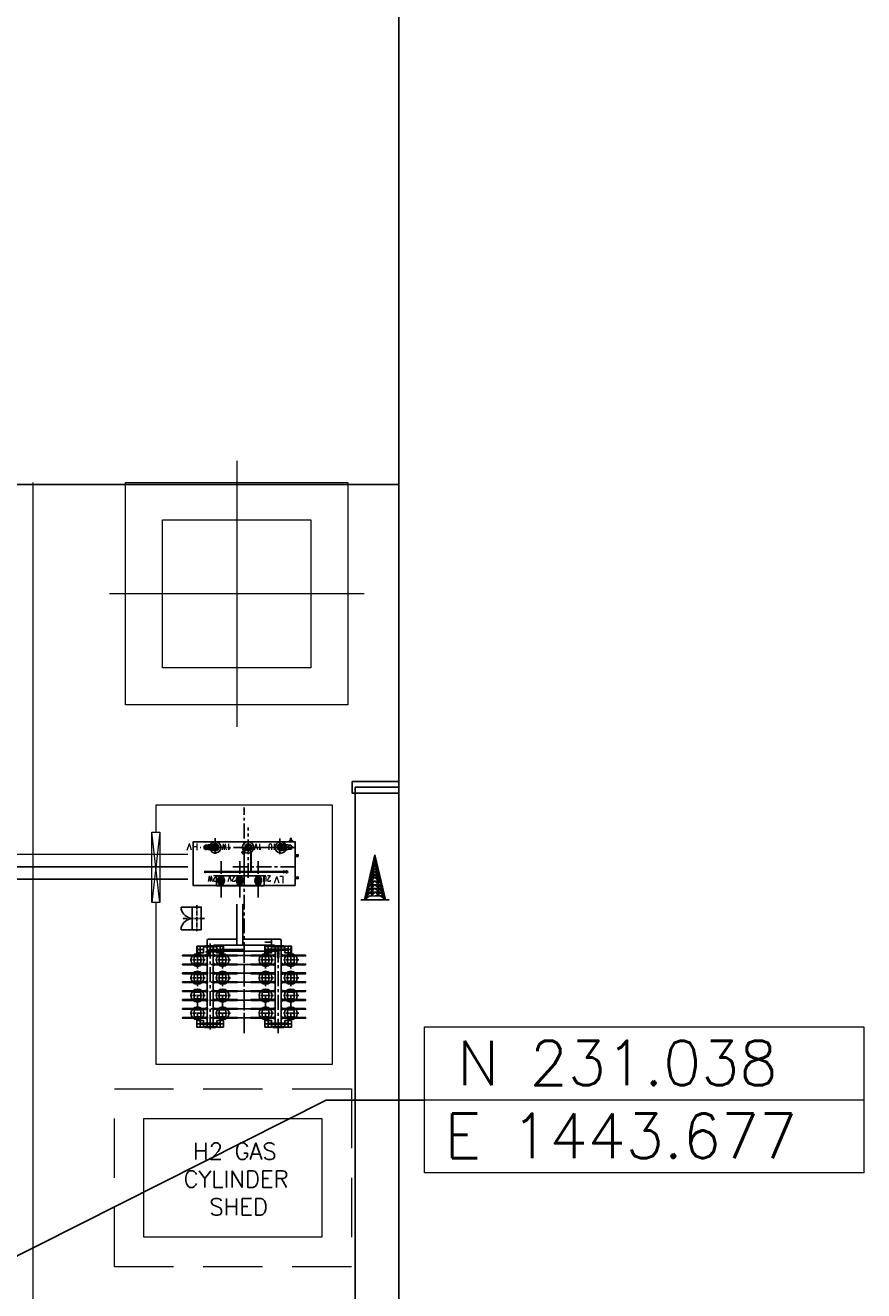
# Model space of a CAD drawing. Extents: x 18893 to 3351893, y -610358 to 406739.
# Tile 317 of 319: x 2176146 to 2232704, y 25580 to 110954. Entities that reach past the tile are written whole.
import ezdxf
from ezdxf.enums import TextEntityAlignment as Align

# ---------------------------------------------------------------- set-up
doc = ezdxf.new("R2010")
doc.units = 0
doc.header["$LTSCALE"] = 800
doc.header["$MEASUREMENT"] = 0
for name, pattern in [('CENTER', [2, 1.25, -0.25, 0.25, -0.25]), ('CENTER2', [1.125, 0.75, -0.125, 0.125, -0.125]), ('CONTINOUS', [0]), ('DASHED2', [0.375, 0.25, -0.125]), ('HIDDEN', [0.375, 0.25, -0.125])]:
    doc.linetypes.add(name, pattern=pattern)
doc.layers.get('0').update_dxf_attribs({"linetype": 'CONTINUOUS'})
doc.layers.add('KEY PLAN', color=251, linetype='CONTINUOUS')
doc.styles.add('ROMAND', font='romand')
doc.styles.add('ROMANS', font='ISO9.shx', dxfattribs={"width": 0.8})
doc.styles.add('RS', font='romans.shx')
doc.styles.get("Standard").update_dxf_attribs({"font": 'ISO9'})
doc.linetypes.add('FENCELINE2', pattern='A,0.25,-0.1,[132,ltypeshp.shx,S=0.1,R=0,X=-0.1,Y=0],-0.1,1', length=1.45)
doc.dimstyles.get("Standard").update_dxf_attribs({"dimtxt": 0.18, "dimasz": 0.18, "dimexe": 0.18, "dimexo": 0.0625, "dimgap": 0.09, "dimtad": 0, "dimtih": 1, "dimtoh": 1, "dimdec": 4, "dimzin": 0, "dimdsep": 46, "dimtxsty": 'Standard', "dimcen": 0.09, "dimadec": 0, "dimazin": 0, "dimtfac": 1, "dimtdec": 4, "dimtofl": 0, "dimtmove": 0, "dimatfit": 3, "dimfxl": 0, "dimtolj": 1, "dimtzin": 0, "dimarcsym": 0})

# ---------------------------------------------------------------- blocks, each defined once
blk = doc.blocks.new('Block-1')
for p, q in [((-35, 0), (35, 0)), ((0, 35), (0, -35))]:
    blk.add_line(p, q)
blk.add_lwpolyline([(-225, -225), (225, -225), (225, 225), (-225, 225)], close=True)
blk.add_circle((0, 0), 437)

msp = doc.modelspace()

# ---------------------------------------------------------------- linework, layer by layer
at = {"linetype": 'CONTINOUS', "lineweight": 15}
msp.add_line((2203077.28, 38451.87), (2232704.03, 38451.87), dxfattribs=at)
msp.add_lwpolyline([(2203077.28, 43372.65), (2232704.03, 43372.65), (2232704.03, 33531.09), (2203077.28, 33531.09)], close=True, dxfattribs=at)
at = {"layer": 'KEY PLAN', "linetype": 'CENTER', "lineweight": 15, "ltscale": 2500}
for p, q in [((2190407.97, 81573.28), (2190407.97, 63621.38)), ((2199001.36, 72597.33), (2181814.59, 72597.33))]:
    msp.add_line(p, q, dxfattribs=at)
at = {"layer": 'KEY PLAN'}
for p, q in [((1958633.54, 79969.32, 0), (2201338.64, 79969.32, 0)), ((2198198.4, 59936.64, 3581), (2201338.64, 59936.64, 3581)), ((2194163.19, 55955.33), (2193963.19, 55955.33)), ((2194088.19, 56105.33), (2194038.19, 56105.33)), ((2190907.88, 53253.17), (2190907.88, 54558.44)), ((2187405.38, 51458.88), (2186655.38, 51458.88)), ((2186655.38, 51458.88), (2186655.38, 51316.96)), ((2186655.38, 49933.88), (2186655.38, 50075.81)), ((2187405.38, 49933.88), (2186655.38, 49933.88)), ((2187932.88, 48821.38), (2187932.88, 48371.38)), ((2189282.88, 48821.38), (2189282.88, 48371.38)), ((2192757.88, 49096.38), (2192307.88, 49096.38)), ((2192532.88, 48821.38), (2192532.88, 48371.38)), ((2193882.88, 48821.38), (2193882.88, 48371.38)), ((2188157.88, 48596.38), (2187707.88, 48596.38)), ((2189507.88, 48596.38), (2189057.88, 48596.38)), ((2192757.88, 48596.38), (2192307.88, 48596.38)), ((2194107.88, 48596.38), (2193657.88, 48596.38)), ((2188157.88, 43590.63), (2187707.88, 43590.63)), ((2187932.88, 43815.63), (2187932.88, 43365.63)), ((2189507.88, 43590.63), (2189057.88, 43590.63)), ((2189282.88, 43815.63), (2189282.88, 43365.63)), ((2192757.88, 43590.63), (2192307.88, 43590.63)), ((2192532.88, 43815.63), (2192532.88, 43365.63)), ((2194107.88, 43590.63), (2193657.88, 43590.63)), ((2193882.88, 43815.63), (2193882.88, 43365.63))]:
    msp.add_line(p, q, dxfattribs=at)
at = {"layer": 'KEY PLAN', "linetype": 'CONTINOUS', "lineweight": 15}
for p, q in [((2176657.97, 80115.86), (2176657.97, 9584.91)), ((2185231.3, 56524.93), (2184679.01, 51782.27)), ((2185231.3, 51782.27), (2184679.01, 56524.93))]:
    msp.add_line(p, q, dxfattribs=at)
at = {"layer": 'KEY PLAN', "ltscale": 0.15}
for p, q in [((2198394.97, 59558.99), (2201338.64, 59559.01)), ((2198394.97, -12356.33), (2198394.97, 59558.99)), ((2199027.32, 51945.02), (2199718.46, 54985.53)), ((2199626.29, 54580.03), (2199720.59, 54705.3)), ((2199654.65, 54704.8), (2199720.59, 54705.3)), ((2199654.65, 54704.8), (2199721.53, 54580.76)), ((2199718.46, 54985.53), (2199722.47, 54456.21)), ((2200455.6, 51955.84), (2199718.46, 54985.53)), ((2199720.59, 54705.3), (2199786.52, 54705.8)), ((2199816.77, 54581.48), (2199720.59, 54705.3)), ((2199786.52, 54705.8), (2199721.53, 54580.76)), ((2199413.58, 53644.27), (2199727.19, 53833.47)), ((2199413.58, 53644.27), (2199456.12, 53831.42)), ((2199456.12, 53831.42), (2199725.78, 54020.29)), ((2199456.12, 53831.42), (2199727.19, 53833.47)), ((2199456.12, 53831.42), (2199603.21, 53758.67)), ((2199498.66, 54018.57), (2199724.36, 54207.11)), ((2199498.66, 54018.57), (2199725.78, 54020.29)), ((2199498.66, 54018.57), (2199601.88, 53933.51)), ((2199541.2, 54205.73), (2199723.42, 54331.66)), ((2199724.36, 54207.11), (2199541.2, 54205.73)), ((2199541.2, 54205.73), (2199725.78, 54020.29)), ((2199569.57, 54330.5), (2199722.47, 54456.21)), ((2199569.57, 54330.5), (2199723.42, 54331.66)), ((2199569.57, 54330.5), (2199724.36, 54207.11)), ((2199597.93, 54455.26), (2199721.53, 54580.76)), ((2199597.93, 54455.26), (2199722.47, 54456.21)), ((2199597.93, 54455.26), (2199723.42, 54331.66)), ((2199601.88, 53933.51), (2199727.19, 53833.47)), ((2199721.53, 54580.76), (2199626.29, 54580.03)), ((2199626.29, 54580.03), (2199722.47, 54456.21)), ((2199816.77, 54581.48), (2199721.53, 54580.76)), ((2199847.02, 54457.15), (2199721.53, 54580.76)), ((2199816.77, 54581.48), (2199722.47, 54456.21)), ((2199847.02, 54457.15), (2199722.47, 54456.21)), ((2199877.27, 54332.83), (2199722.47, 54456.21)), ((2199847.02, 54457.15), (2199723.42, 54331.66)), ((2199877.27, 54332.83), (2199723.42, 54331.66)), ((2199907.52, 54208.5), (2199723.42, 54331.66)), ((2199877.27, 54332.83), (2199724.36, 54207.11)), ((2199907.52, 54208.5), (2199724.36, 54207.11)), ((2199952.89, 54022.02), (2199724.36, 54207.11)), ((2199907.52, 54208.5), (2199725.78, 54020.29)), ((2199952.89, 54022.02), (2199725.78, 54020.29)), ((2199998.27, 53835.53), (2199725.78, 54020.29)), ((2199850.97, 53935.4), (2199727.19, 53833.47)), ((2199998.27, 53835.53), (2199727.19, 53833.47)), ((2200043.64, 53649.04), (2199727.19, 53833.47)), ((2199952.89, 54022.02), (2199850.97, 53935.4)), ((2199998.27, 53835.53), (2199852.3, 53760.56)), ((2199200.87, 52708.5), (2199484.71, 52959.76)), ((2199257.59, 52958.04), (2199482.82, 53208.85)), ((2199257.59, 52958.04), (2199733.8, 52961.64)), ((2199285.95, 53082.8), (2199370.2, 53083.44)), ((2199314.31, 53207.57), (2199480.93, 53457.94)), ((2199314.31, 53207.57), (2200149.51, 53213.9)), ((2199342.67, 53332.34), (2199397.62, 53332.76)), ((2199360.16, 52958.81), (2199342.79, 52834.13)), ((2199358.27, 53207.91), (2199359.31, 53071.31)), ((2199479.51, 53644.77), (2199371.04, 53457.11)), ((2199371.04, 53457.11), (2199730.02, 53459.83)), ((2199371.04, 53457.11), (2199397.62, 53332.76)), ((2199413.58, 53644.27), (2199728.61, 53646.65)), ((2199479.51, 53644.77), (2199490.37, 52212.47)), ((2199479.51, 53644.77), (2199730.02, 53459.83)), ((2199480.93, 53457.94), (2199728.61, 53646.65)), ((2199481.87, 53333.4), (2199606.42, 53334.34)), ((2199482.82, 53208.85), (2199730.02, 53459.83)), ((2199483.76, 53084.3), (2199608.31, 53085.25)), ((2199484.71, 52959.76), (2199731.91, 53210.74)), ((2199486.59, 52710.66), (2199733.8, 52961.64)), ((2199603.21, 53758.67), (2199728.61, 53646.65)), ((2199605.48, 53458.89), (2199606.42, 53334.34)), ((2199607.36, 53209.79), (2199608.31, 53085.25)), ((2199609.25, 52960.7), (2199610.2, 52836.15)), ((2199852.3, 53760.56), (2199728.61, 53646.65)), ((2200043.64, 53649.04), (2199728.61, 53646.65)), ((2199979.12, 53461.72), (2199728.61, 53646.65)), ((2199977.7, 53648.54), (2199730.02, 53459.83)), ((2200089.01, 53462.55), (2199730.02, 53459.83)), ((2199981.01, 53212.63), (2199730.02, 53459.83)), ((2199982.89, 52963.53), (2199731.91, 53210.74)), ((2200210.01, 52965.25), (2199733.8, 52961.64)), ((2199984.78, 52714.44), (2199733.8, 52961.64)), ((2199854.57, 53460.78), (2199855.51, 53336.23)), ((2199980.06, 53337.17), (2199855.51, 53336.23)), ((2199856.46, 53211.68), (2199857.4, 53087.13)), ((2199981.95, 53088.08), (2199857.4, 53087.13)), ((2199858.35, 52962.59), (2199859.29, 52838.04)), ((2199977.7, 53648.54), (2199988.56, 52216.25)), ((2199977.7, 53648.54), (2200089.01, 53462.55)), ((2200149.51, 53213.9), (2199979.12, 53461.72)), ((2200210.01, 52965.25), (2199981.01, 53212.63)), ((2200270.51, 52716.6), (2199982.89, 52963.53)), ((2200089.01, 53462.55), (2200064.31, 53337.81)), ((2200119.26, 53338.23), (2200064.31, 53337.81)), ((2200179.76, 53089.58), (2200095.51, 53088.94)), ((2200105.55, 53213.57), (2200106.59, 53076.97)), ((2200107.44, 52964.48), (2200126.7, 52840.07)), ((2199027.32, 51945.02), (2199365.82, 52211.53)), ((2199365.82, 52211.53), (2199059.06, 52084.65)), ((2199059.06, 52084.65), (2199206.09, 52085.77)), ((2199087.42, 52209.42), (2199488.48, 52461.57)), ((2199087.42, 52209.42), (2199739.46, 52214.36)), ((2199287.95, 52335.49), (2199115.78, 52334.19)), ((2199144.14, 52458.96), (2199486.59, 52710.66)), ((2199144.14, 52458.96), (2199737.57, 52463.46)), ((2199172.51, 52583.73), (2199315.37, 52584.81)), ((2199200.87, 52708.5), (2199735.69, 52712.55)), ((2199229.23, 52833.27), (2199342.79, 52834.13)), ((2199236.32, 52864.46), (2199237.5, 52708.77)), ((2199237.5, 52708.77), (2199315.37, 52584.81)), ((2199287.95, 52335.49), (2199239.39, 52459.68)), ((2199315.37, 52584.81), (2199362.05, 52709.72)), ((2199485.65, 52835.21), (2199610.2, 52836.15)), ((2199612.08, 52587.06), (2199487.54, 52586.11)), ((2199488.48, 52461.57), (2199735.69, 52712.55)), ((2199489.42, 52337.02), (2199613.97, 52337.96)), ((2199490.37, 52212.47), (2199737.57, 52463.46)), ((2199611.14, 52711.61), (2199612.08, 52587.06)), ((2199613.03, 52462.51), (2199613.97, 52337.96)), ((2200270.51, 52716.6), (2199735.69, 52712.55)), ((2199986.67, 52465.34), (2199735.69, 52712.55)), ((2200331, 52467.95), (2199737.57, 52463.46)), ((2199988.56, 52216.25), (2199737.57, 52463.46)), ((2200391.5, 52219.3), (2199739.46, 52214.36)), ((2199983.84, 52838.98), (2199859.29, 52838.04)), ((2199860.23, 52713.49), (2199861.18, 52588.95)), ((2199861.18, 52588.95), (2199985.72, 52589.89)), ((2199862.12, 52464.4), (2199863.07, 52339.85)), ((2199987.61, 52340.8), (2199863.07, 52339.85)), ((2200331, 52467.95), (2199984.78, 52714.44)), ((2200391.5, 52219.3), (2199986.67, 52465.34)), ((2200157.89, 52591.19), (2200109.33, 52715.38)), ((2200113.1, 52217.19), (2200421.75, 52094.98)), ((2200455.6, 51955.84), (2200113.1, 52217.19)), ((2200240.26, 52840.93), (2200126.7, 52840.07)), ((2200233.88, 52716.32), (2200157.89, 52591.19)), ((2200300.76, 52592.28), (2200157.89, 52591.19)), ((2200189.09, 52342.32), (2200235.76, 52467.23)), ((2200189.09, 52342.32), (2200361.25, 52343.63)), ((2200232.7, 52872.01), (2200233.88, 52716.32)), ((2200421.75, 52094.98), (2200274.73, 52093.86)), ((2200698.93, 51957.68), (2198783.99, 51943.17))]:
    msp.add_line(p, q, dxfattribs=at)
at = {"layer": 'KEY PLAN', "linetype": 'CENTER'}
for p, q in [((2190907.88, 43293.84), (2190907.88, 58176.65)), ((2191173.88, 53429.3), (2191173.88, 56823.32)), ((2194382.68, 55485.33), (2187934.22, 55485.33)), ((2189357.88, 52097.49), (2189357.88, 54557.74)), ((2194352.88, 54185.33), (2190016.8, 54185.33)), ((2190607.88, 52097.49), (2190607.88, 54557.74)), ((2191857.88, 52097.49), (2191857.88, 54557.74)), ((2187757.88, 48727.99), (2187757.88, 43855.88)), ((2188607.88, 48997.03), (2188607.88, 43111.09)), ((2189457.88, 48727.99), (2189457.88, 43855.88)), ((2190907.88, 48732.01), (2190907.88, 42963.78)), ((2192357.88, 48727.99), (2192357.88, 43855.88)), ((2193207.88, 48732.01), (2193207.88, 42963.78)), ((2194057.88, 48727.99), (2194057.88, 43855.88)), ((2192888.86, 48192.1), (2186757.88, 48193.23)), ((2195057.88, 48191.7), (2193566.8, 48191.97)), ((2192888.86, 47592.1), (2186757.88, 47593.23)), ((2192888.86, 46992.1), (2186757.88, 46993.23)), ((2195057.88, 47591.7), (2193566.8, 47591.97)), ((2195057.88, 46991.7), (2193566.8, 46991.97)), ((2192888.86, 46392.1), (2186757.88, 46393.23)), ((2195057.88, 46391.7), (2193566.8, 46391.97)), ((2192888.86, 45792.1), (2186757.88, 45793.23)), ((2195057.88, 45791.7), (2193566.8, 45791.97)), ((2192888.86, 45192.1), (2186757.88, 45193.23)), ((2192888.86, 44592.1), (2186757.88, 44593.23)), ((2195057.88, 45191.7), (2193566.8, 45191.97)), ((2195057.88, 44591.7), (2193566.8, 44591.97)), ((2192888.86, 43992.1), (2186757.88, 43993.23)), ((2195057.88, 43991.7), (2193566.8, 43991.97))]:
    msp.add_line(p, q, dxfattribs=at)
at = {"layer": 'KEY PLAN', "linetype": 'Continuous'}
for p, q in [((2188335.01, 55499.78), (2188250.52, 55499.78)), ((2188962.69, 55733.32), (2188335.01, 55641.92)), ((2188335.01, 55679.79), (2188335.01, 55302.21)), ((2188335.01, 55485.33), (2188335.01, 55641.92)), ((2188962.69, 55045.48), (2188962.69, 56101.29)), ((2190736.98, 55465.04), (2190736.98, 55514.39)), ((2190736.98, 55514.39), (2190758.6, 55514.39)), ((2190745.48, 55465.04), (2190745.48, 55514.39)), ((2190750.89, 55465.04), (2190750.89, 55514.39)), ((2190758.6, 55514.39), (2190758.6, 55465.04)), ((2191228.69, 55525.27), (2190765.48, 55062.06)), ((2193321.63, 56093.32), (2193321.63, 55041.47)), ((2193441.35, 55726.07), (2194010.51, 55641.92)), ((2193801.92, 55472.92), (2193801.92, 55499.04)), ((2193801.92, 55499.04), (2194049.95, 55499.04)), ((2193839.44, 55472.92), (2193839.44, 55499.04)), ((2193839.44, 55499.04), (2193987.48, 55499.04)), ((2193963.19, 55855.33), (2193963.19, 55955.33)), ((2193987.48, 55499.04), (2193987.48, 55472.92)), ((2194011.15, 55499.78), (2194095.64, 55499.78)), ((2194038.19, 55955.33), (2194038.19, 56105.33)), ((2194049.95, 55499.04), (2194049.95, 55472.92)), ((2194063.19, 55855.33), (2194063.19, 56105.33)), ((2194063.19, 55855.33), (2194063.19, 56105.33)), ((2194088.19, 55955.33), (2194088.19, 56105.33)), ((2194163.19, 55855.33), (2194163.19, 55955.33)), ((2187462.88, 52925.33), (2187462.88, 55450.33)), ((2188334.67, 55472.29), (2188250.52, 55472.29)), ((2188895.52, 55276.97), (2188335.01, 55359.94)), ((2190758.6, 55465.04), (2190736.98, 55465.04)), ((2190776.79, 55204.18), (2190759.11, 55186.5)), ((2190782.09, 55163.52), (2190760.88, 55142.31)), ((2190794.19, 55199.46), (2190762.08, 55167.35)), ((2190876.94, 55244.23), (2190806.84, 55174.13)), ((2190880.13, 55240.35), (2190810.38, 55170.59)), ((2190866.94, 55078.67), (2190845.73, 55057.46)), ((2190903.39, 55090.26), (2190871.28, 55058.15)), ((2190945.53, 55178.47), (2190874.01, 55106.95)), ((2190949.61, 55175.48), (2190877.55, 55103.42)), ((2190907.6, 55073.37), (2190889.92, 55055.69)), ((2191370.57, 55261.26), (2191370.28, 53863.33)), ((2191380.88, 53863.33), (2191380.88, 55261.69)), ((2191391.38, 55267.19), (2191391.38, 53863.33)), ((2193441.35, 55274.34), (2194010.51, 55358.49)), ((2194049.95, 55472.92), (2193801.92, 55472.92)), ((2193987.48, 55472.92), (2193839.44, 55472.92)), ((2194011.49, 55472.29), (2194095.64, 55472.29)), ((2193859.14, 53835.33), (2188226.33, 53835.33)), ((2188285.48, 53776.38), (2188285.48, 53892.15)), ((2193574, 53807.33), (2188285.48, 53807.33)), ((2193574, 53863.33), (2188286.33, 53863.33)), ((2191354.57, 54441.38), (2191354.57, 54463)), ((2191354.57, 54463), (2191403.92, 54463)), ((2191403.92, 54455.3), (2191354.57, 54455.3)), ((2191403.92, 54449.88), (2191354.57, 54449.88)), ((2191403.92, 54441.38), (2191354.57, 54441.38)), ((2191403.92, 54463), (2191403.92, 54441.38)), ((2193574, 53769.45), (2193574, 53901.22)), ((2193610.03, 53901.22), (2193574, 53901.22)), ((2193592.45, 53769.45), (2193592.45, 53901.22)), ((2193610.03, 53769.45), (2193610.03, 53901.22)), ((2193736.46, 53863.33), (2193610.03, 53863.33)), ((2193741.27, 53807.33), (2193610.03, 53807.33)), ((2193773.88, 53921.77), (2193773.88, 53754.18)), ((2192251.65, 53577.48), (2189042.33, 53577.48)), ((2189042.33, 53577.48), (2189042.33, 52888.33)), ((2189618.02, 53285.33), (2189105.01, 53285.33)), ((2189137.99, 53220.57), (2189240.35, 52958.22)), ((2189199.8, 53194.37), (2189171.61, 53178.09)), ((2189200.07, 53376.75), (2189171.87, 53393.03)), ((2189266.62, 53127.56), (2189250.34, 53099.36)), ((2189266.89, 53443.26), (2189250.61, 53471.45)), ((2189357.88, 53530.84), (2189357.88, 52843.45)), ((2189465.01, 53471.18), (2189448.73, 53442.99)), ((2189449, 53127.83), (2189465.28, 53099.63)), ((2189572.93, 53207.67), (2189475.64, 52958.72)), ((2189515.23, 53376.48), (2189543.43, 53392.76)), ((2189515.5, 53194.64), (2189543.7, 53178.36)), ((2190868.33, 53285.33), (2190355.32, 53285.33)), ((2190388.3, 53220.57), (2190490.66, 52958.22)), ((2190450.11, 53194.37), (2190421.92, 53178.09)), ((2190450.38, 53376.75), (2190422.19, 53393.03)), ((2190516.93, 53127.56), (2190500.65, 53099.36)), ((2190517.2, 53443.26), (2190500.92, 53471.45)), ((2190715.32, 53471.18), (2190699.04, 53442.99)), ((2190699.31, 53127.83), (2190715.59, 53099.63)), ((2190823.24, 53207.67), (2190725.95, 52958.72)), ((2190765.54, 53376.48), (2190793.74, 53392.76)), ((2190765.81, 53194.64), (2190794.01, 53178.36)), ((2192118.02, 53285.33), (2191605.01, 53285.33)), ((2191637.99, 53220.57), (2191740.35, 52958.22)), ((2191699.8, 53194.37), (2191671.61, 53178.09)), ((2191700.07, 53376.75), (2191671.87, 53393.03)), ((2191766.62, 53127.56), (2191750.34, 53099.36)), ((2191766.89, 53443.26), (2191750.61, 53471.45)), ((2191857.88, 53530.84), (2191857.88, 52843.45)), ((2191965.01, 53471.18), (2191948.73, 53442.99)), ((2191949, 53127.83), (2191965.28, 53099.63)), ((2192072.93, 53207.67), (2191975.64, 52958.72)), ((2192015.23, 53376.48), (2192043.43, 53392.76)), ((2192015.5, 53194.64), (2192043.7, 53178.36)), ((2192251.65, 53577.48), (2192251.65, 52888.33)), ((2193610.03, 53769.45), (2193574, 53769.45)), ((2192251.65, 52888.33), (2189042.33, 52888.33)), ((2190423.01, 48896.38), (2190423.01, 51651.38)), ((2190823.01, 51651.38), (2190823.01, 48896.38)), ((2188407.88, 48855.38), (2188407.88, 49196.38)), ((2188407.88, 48780.38), (2188807.88, 48780.38)), ((2188407.88, 43406.38), (2188407.88, 48780.38)), ((2188407.88, 48780.38), (2188807.88, 48780.38)), ((2188407.88, 48780.38), (2188807.88, 48780.38)), ((2188507.88, 49296.38), (2190423.01, 49296.38)), ((2188807.88, 48780.38), (2188807.88, 48780.38)), ((2188807.88, 48780.38), (2188807.88, 43406.38)), ((2192907.88, 48896.38), (2188907.88, 48896.38)), ((2190823.01, 49296.38), (2193307.88, 49296.38)), ((2192757.88, 49296.38), (2192757.88, 48896.38)), ((2192757.88, 48896.38), (2192757.88, 48896.38)), ((2193007.88, 48780.38), (2193407.88, 48780.38)), ((2193007.88, 43406.38), (2193007.88, 48780.38)), ((2193007.88, 48780.38), (2193407.88, 48780.38)), ((2193007.88, 48780.38), (2193407.88, 48780.38)), ((2193407.88, 49196.38), (2193407.88, 48855.38)), ((2193407.88, 48780.38), (2193407.88, 48780.38)), ((2193407.88, 48780.38), (2193407.88, 43406.38)), ((2188307.88, 48166.7), (2186757.88, 48166.7)), ((2187944.49, 48346.38), (2187944.49, 48371.38)), ((2187944.49, 48371.38), (2187944.49, 48346.38)), ((2187944.49, 48271.38), (2187944.49, 48296.38)), ((2189049.74, 48446.38), (2188307.88, 48446.38)), ((2188307.88, 48446.38), (2189049.74, 48446.38)), ((2189049.74, 48446.38), (2188307.88, 48446.38)), ((2188307.88, 48446.38), (2189049.74, 48446.38)), ((2188407.88, 43665.38), (2188407.88, 48446.38)), ((2188407.88, 43665.38), (2188407.88, 48446.38)), ((2188532.88, 48596.38), (2188657.88, 48596.38)), ((2188657.88, 48596.38), (2188532.88, 48596.38)), ((2188532.88, 48596.38), (2188532.88, 48121.38)), ((2188657.88, 48596.38), (2188632.88, 48596.38)), ((2188632.88, 48596.38), (2188657.88, 48596.38)), ((2190842.88, 48596.38), (2188657.88, 48596.38)), ((2193157.88, 48496.38), (2188657.88, 48496.38)), ((2188807.88, 48446.38), (2188807.88, 43665.38)), ((2188807.88, 48446.38), (2188807.88, 43665.38)), ((2188907.88, 48166.7), (2190457.88, 48166.7)), ((2192907.88, 48166.7), (2191357.88, 48166.7)), ((2193257.88, 48596.38), (2193157.88, 48596.38)), ((2193157.88, 48596.38), (2193257.88, 48596.38)), ((2193157.88, 48596.38), (2193182.88, 48596.38)), ((2193182.88, 48596.38), (2193157.88, 48596.38)), ((2193157.88, 48496.38), (2193157.88, 48121.38)), ((2193182.88, 48496.38), (2193157.88, 48496.38)), ((2193182.88, 48496.38), (2193157.88, 48496.38)), ((2193157.88, 48121.38), (2193182.88, 48146.38)), ((2193182.88, 48146.38), (2193157.88, 48121.38)), ((2193157.88, 48121.38), (2193182.88, 48146.38)), ((2193182.88, 48071.38), (2193157.88, 48121.38)), ((2193157.88, 48121.38), (2193182.88, 48071.38)), ((2193182.88, 48146.38), (2193207.88, 48171.38)), ((2193182.88, 48146.38), (2193207.88, 48171.38)), ((2193207.88, 48171.38), (2193182.88, 48146.38)), ((2193182.88, 48146.38), (2193207.88, 48171.38)), ((2193207.88, 48046.38), (2193182.88, 48071.38)), ((2193182.88, 48071.38), (2193207.88, 48046.38)), ((2193207.88, 48171.38), (2193257.88, 48146.38)), ((2193207.88, 48171.38), (2193257.88, 48146.38)), ((2193257.88, 48146.38), (2193207.88, 48171.38)), ((2193207.88, 48171.38), (2193257.88, 48146.38)), ((2193257.88, 48071.38), (2193207.88, 48046.38)), ((2193207.88, 48046.38), (2193257.88, 48071.38)), ((2193257.88, 48121.38), (2193257.88, 48596.38)), ((2193257.88, 48146.38), (2193257.88, 48121.38)), ((2193257.88, 48146.38), (2193257.88, 48121.38)), ((2193257.88, 48121.38), (2193257.88, 48146.38)), ((2193257.88, 48121.38), (2193257.88, 48071.38)), ((2193257.88, 48071.38), (2193257.88, 48121.38)), ((2193407.88, 48346.38), (2193407.88, 48296.38)), ((2193407.88, 48346.38), (2193407.88, 48296.38)), ((2195057.88, 48216.7), (2193507.88, 48216.7)), ((2193507.88, 48166.7), (2195057.88, 48166.7)), ((2188307.88, 46966.7), (2186757.88, 46966.7)), ((2188907.88, 46966.7), (2190457.88, 46966.7)), ((2192907.88, 46966.7), (2191357.88, 46966.7)), ((2195057.88, 47016.7), (2193507.88, 47016.7)), ((2193507.88, 46966.7), (2195057.88, 46966.7)), ((2188307.88, 45766.7), (2186757.88, 45766.7)), ((2188907.88, 45766.7), (2190457.88, 45766.7)), ((2192907.88, 45766.7), (2191357.88, 45766.7)), ((2195057.88, 45816.7), (2193507.88, 45816.7)), ((2193507.88, 45766.7), (2195057.88, 45766.7)), ((2188307.88, 44566.7), (2186757.88, 44566.7)), ((2188907.88, 44566.7), (2190457.88, 44566.7)), ((2192907.88, 44566.7), (2191357.88, 44566.7)), ((2195057.88, 44616.7), (2193507.88, 44616.7)), ((2193507.88, 44566.7), (2195057.88, 44566.7)), ((2188807.88, 43406.38), (2188407.88, 43406.38)), ((2193407.88, 43406.38), (2193007.88, 43406.38))]:
    msp.add_line(p, q, dxfattribs=at)
at = {"layer": 'KEY PLAN', "linetype": 'Continuous', "ltscale": 3}
for p, q in [((2190634.5, 55485.33), (2192546.51, 55485.33)), ((2192730.76, 55485.33), (2194115.7, 55485.33))]:
    msp.add_line(p, q, dxfattribs=at)
at = {"layer": 'KEY PLAN', "linetype": 'Continuous', "ltscale": 5}
for p, q in [((2190889.92, 55055.69), (2190759.11, 55186.5)), ((2190817.45, 55057.46), (2190760.88, 55114.03)), ((2190897, 55062.76), (2190766.18, 55193.57)), ((2190900.53, 55066.3), (2190769.72, 55197.11)), ((2190907.6, 55073.37), (2190776.79, 55204.18))]:
    msp.add_line(p, q, dxfattribs=at)
at = {"layer": 'KEY PLAN', "linetype": 'CENTER', "ltscale": 0.75}
for p, q in [((2194532.88, 54985.33), (2194352.88, 54985.33)), ((2194532.88, 54935.33), (2194352.88, 54935.33)), ((2194532.88, 54885.33), (2194352.88, 54885.33)), ((2194532.88, 53485.33), (2194352.88, 53485.33)), ((2194532.88, 53435.33), (2194352.88, 53435.33)), ((2194532.88, 53385.33), (2194352.88, 53385.33))]:
    msp.add_line(p, q, dxfattribs=at)
at = {"layer": 'KEY PLAN', "linetype": 'CENTER', "ltscale": 0.25}
for p, q in [((2187707.88, 51588.11), (2187707.88, 49845.44)), ((2188238.67, 50696.38), (2186736.6, 50696.38))]:
    msp.add_line(p, q, dxfattribs=at)
at = {"layer": 'KEY PLAN', "linetype": 'CENTER', "ltscale": 0.2}
for p, q in [((2188288.86, 47893.38), (2187266.8, 47893.38)), ((2189988.86, 47893.38), (2188966.8, 47893.38)), ((2192888.86, 47893.38), (2191866.8, 47893.38)), ((2194588.86, 47893.38), (2193566.8, 47893.38)), ((2188288.86, 46693.38), (2187266.8, 46693.38)), ((2189988.86, 46693.38), (2188966.8, 46693.38)), ((2192888.86, 46693.38), (2191866.8, 46693.38)), ((2194588.86, 46693.38), (2193566.8, 46693.38)), ((2188288.86, 45493.38), (2187266.8, 45493.38)), ((2189988.86, 45493.38), (2188966.8, 45493.38)), ((2192888.86, 45493.38), (2191866.8, 45493.38)), ((2194588.86, 45493.38), (2193566.8, 45493.38)), ((2188288.86, 44293.38), (2187266.8, 44293.38)), ((2189988.86, 44293.38), (2188966.8, 44293.38)), ((2192888.86, 44293.38), (2191866.8, 44293.38)), ((2194588.86, 44293.38), (2193566.8, 44293.38))]:
    msp.add_line(p, q, dxfattribs=at)
at = {"layer": 'KEY PLAN', "linetype": 'DASHED2', "lineweight": 15, "ltscale": 20}
for p, q in [((2182152.91, 39200.95), (2198152.91, 39200.95)), ((2182152.91, 27200.95), (2182152.91, 39200.95)), ((2198152.91, 39200.95), (2198152.91, 27200.95)), ((2198152.91, 27200.95), (2182152.91, 27200.95))]:
    msp.add_line(p, q, dxfattribs=at)
at = {"layer": 'KEY PLAN', "lineweight": 15}
for p, q in [((2184152.91, 37200.95), (2196152.91, 37200.95)), ((2184152.91, 29200.95), (2184152.91, 37200.95)), ((2196152.91, 37200.95), (2196152.91, 29200.95)), ((2196152.91, 29200.95), (2184152.91, 29200.95))]:
    msp.add_line(p, q, dxfattribs=at)
at = {"layer": 'KEY PLAN'}
for points in [[(1958633.54, 160926.33), (2201338.64, 160249.93), (2201338.64, -62789.76), (1958633.54, -62789.76)], [(2194352.88, 52925.33), (2187462.88, 52925.33), (2187462.88, 55855.33), (2194352.88, 55855.33)], [(2187405.38, 51458.88), (2187405.38, 49933.88), (2188010.38, 49933.88), (2188010.38, 51458.88)], [(2187707.88, 48821.38), (2187707.88, 48371.38), (2188157.88, 48371.38), (2188157.88, 48821.38)], [(2189057.88, 48821.38), (2189057.88, 48371.38), (2189507.88, 48371.38), (2189507.88, 48821.38)], [(2192307.88, 48821.38), (2192307.88, 48371.38), (2192757.88, 48371.38), (2192757.88, 48821.38)], [(2193657.88, 48821.38), (2193657.88, 48371.38), (2194107.88, 48371.38), (2194107.88, 48821.38)], [(2187707.88, 43815.63), (2187707.88, 43365.63), (2188157.88, 43365.63), (2188157.88, 43815.63)], [(2189057.88, 43815.63), (2189057.88, 43365.63), (2189507.88, 43365.63), (2189507.88, 43815.63)], [(2192307.88, 43815.63), (2192307.88, 43365.63), (2192757.88, 43365.63), (2192757.88, 43815.63)], [(2193657.88, 43815.63), (2193657.88, 43365.63), (2194107.88, 43365.63), (2194107.88, 43815.63)]]:
    msp.add_lwpolyline(points, close=True, dxfattribs=at)
at = {"layer": 'KEY PLAN', "linetype": 'FENCELINE2', "lineweight": 15, "ltscale": 2500}
msp.add_lwpolyline([(2182907.97, 80097.33), (2197907.97, 80097.33), (2197907.97, 65097.33), (2182907.97, 65097.33)], close=True, dxfattribs=at)
at = {"layer": 'KEY PLAN', "linetype": 'HIDDEN', "lineweight": 15, "ltscale": 10000}
msp.add_lwpolyline([(2185407.97, 77597.33), (2195407.97, 77597.33), (2195407.97, 67597.33), (2185407.97, 67597.33)], close=True, dxfattribs=at)
at = {"layer": 'KEY PLAN', "elevation": 3581}
msp.add_lwpolyline([(2201338.64, 59136.64), (2198198.4, 59136.64), (2198198.4, 59936.64)], dxfattribs=at)
at = {"layer": 'KEY PLAN', "linetype": 'FENCELINE2', "lineweight": 15, "ltscale": 2000}
msp.add_lwpolyline([(2184962.58, 56556.66), (2184962.58, 58355.64), (2196852.81, 58355.64), (2196852.81, 40831.61), (2184962.58, 40831.61), (2184962.58, 51814)], dxfattribs=at)
at = {"layer": 'KEY PLAN', "linetype": 'CONTINOUS', "lineweight": 15}
msp.add_lwpolyline([(2184679.01, 56524.93), (2185231.3, 56524.93), (2185231.3, 51782.27), (2184679.01, 51782.27)], close=True, dxfattribs=at)
at = {"layer": 'KEY PLAN', "linetype": 'HIDDEN', "ltscale": 5000, "const_width": 100}
for points in [[(2155829.97, 55023.33), (2187111.9, 55023.33)], [(2155829.97, 53347.33), (2187111.9, 53347.33)]]:
    msp.add_lwpolyline(points, dxfattribs=at)
at = {"layer": 'KEY PLAN', "linetype": 'CENTER', "ltscale": 0.75, "flags": 128}
for points in [[(2194542.88, 54865.33), (2194532.88, 54865.33), (2194532.88, 55005.33), (2194542.88, 55005.33)], [(2194542.88, 53365.33), (2194532.88, 53365.33), (2194532.88, 53505.33), (2194542.88, 53505.33)]]:
    msp.add_lwpolyline(points, close=True, dxfattribs=at)
at = {"layer": 'KEY PLAN', "linetype": 'CENTER2', "ltscale": 5000}
msp.add_lwpolyline([(2139648.11, 54185.33), (2187111.9, 54185.33)], dxfattribs=at)
at = {"layer": 'KEY PLAN', "linetype": 'Continuous', "flags": 128}
for points in [[(2188236.96, 48855.38), (2188978.81, 48855.38), (2188978.81, 48780.38), (2188236.96, 48780.38)], [(2192836.96, 48855.38), (2193578.81, 48855.38), (2193578.81, 48780.38), (2192836.96, 48780.38)], [(2188236.96, 43331.38), (2188978.81, 43331.38), (2188978.81, 43406.38), (2188236.96, 43406.38)], [(2192836.96, 43331.38), (2193578.81, 43331.38), (2193578.81, 43406.38), (2192836.96, 43406.38)]]:
    msp.add_lwpolyline(points, close=True, dxfattribs=at)
for points in [[(2188307.88, 48166.7), (2186757.88, 48166.7), (2186757.88, 48216.7), (2188307.88, 48216.7)], [(2188407.88, 48245.07), (2188307.88, 48245.07), (2188307.88, 48141.7), (2188407.88, 48141.7)], [(2188807.88, 48245.07), (2188907.88, 48245.07), (2188907.88, 48141.7), (2188807.88, 48141.7)], [(2188907.88, 48166.7), (2190457.88, 48166.7), (2190457.88, 48216.7), (2188907.88, 48216.7)], [(2192907.88, 48166.7), (2191357.88, 48166.7), (2191357.88, 48216.7), (2192907.88, 48216.7)], [(2193007.88, 48245.07), (2192907.88, 48245.07), (2192907.88, 48141.7), (2193007.88, 48141.7)], [(2193407.88, 48245.07), (2193507.88, 48245.07), (2193507.88, 48141.7), (2193407.88, 48141.7)], [(2193507.88, 48166.7), (2195057.88, 48166.7), (2195057.88, 48216.7), (2193507.88, 48216.7)], [(2188307.88, 47566.7), (2186757.88, 47566.7), (2186757.88, 47616.7), (2188307.88, 47616.7)], [(2188307.88, 46966.7), (2186757.88, 46966.7), (2186757.88, 47016.7), (2188307.88, 47016.7)], [(2188407.88, 47645.07), (2188307.88, 47645.07), (2188307.88, 47541.7), (2188407.88, 47541.7)], [(2188407.88, 47045.07), (2188307.88, 47045.07), (2188307.88, 46941.7), (2188407.88, 46941.7)], [(2188807.88, 47645.07), (2188907.88, 47645.07), (2188907.88, 47541.7), (2188807.88, 47541.7)], [(2188807.88, 47045.07), (2188907.88, 47045.07), (2188907.88, 46941.7), (2188807.88, 46941.7)], [(2188907.88, 47566.7), (2190457.88, 47566.7), (2190457.88, 47616.7), (2188907.88, 47616.7)], [(2188907.88, 46966.7), (2190457.88, 46966.7), (2190457.88, 47016.7), (2188907.88, 47016.7)], [(2192907.88, 47566.7), (2191357.88, 47566.7), (2191357.88, 47616.7), (2192907.88, 47616.7)], [(2192907.88, 46966.7), (2191357.88, 46966.7), (2191357.88, 47016.7), (2192907.88, 47016.7)], [(2193007.88, 47645.07), (2192907.88, 47645.07), (2192907.88, 47541.7), (2193007.88, 47541.7)], [(2193007.88, 47045.07), (2192907.88, 47045.07), (2192907.88, 46941.7), (2193007.88, 46941.7)], [(2193407.88, 47645.07), (2193507.88, 47645.07), (2193507.88, 47541.7), (2193407.88, 47541.7)], [(2193407.88, 47045.07), (2193507.88, 47045.07), (2193507.88, 46941.7), (2193407.88, 46941.7)], [(2193507.88, 47566.7), (2195057.88, 47566.7), (2195057.88, 47616.7), (2193507.88, 47616.7)], [(2193507.88, 46966.7), (2195057.88, 46966.7), (2195057.88, 47016.7), (2193507.88, 47016.7)], [(2188307.88, 46366.7), (2186757.88, 46366.7), (2186757.88, 46416.7), (2188307.88, 46416.7)], [(2188407.88, 46445.07), (2188307.88, 46445.07), (2188307.88, 46341.7), (2188407.88, 46341.7)], [(2188807.88, 46445.07), (2188907.88, 46445.07), (2188907.88, 46341.7), (2188807.88, 46341.7)], [(2188907.88, 46366.7), (2190457.88, 46366.7), (2190457.88, 46416.7), (2188907.88, 46416.7)], [(2192907.88, 46366.7), (2191357.88, 46366.7), (2191357.88, 46416.7), (2192907.88, 46416.7)], [(2193007.88, 46445.07), (2192907.88, 46445.07), (2192907.88, 46341.7), (2193007.88, 46341.7)], [(2193407.88, 46445.07), (2193507.88, 46445.07), (2193507.88, 46341.7), (2193407.88, 46341.7)], [(2193507.88, 46366.7), (2195057.88, 46366.7), (2195057.88, 46416.7), (2193507.88, 46416.7)], [(2188307.88, 45766.7), (2186757.88, 45766.7), (2186757.88, 45816.7), (2188307.88, 45816.7)], [(2188407.88, 45845.07), (2188307.88, 45845.07), (2188307.88, 45741.7), (2188407.88, 45741.7)], [(2188807.88, 45845.07), (2188907.88, 45845.07), (2188907.88, 45741.7), (2188807.88, 45741.7)], [(2188907.88, 45766.7), (2190457.88, 45766.7), (2190457.88, 45816.7), (2188907.88, 45816.7)], [(2192907.88, 45766.7), (2191357.88, 45766.7), (2191357.88, 45816.7), (2192907.88, 45816.7)], [(2193007.88, 45845.07), (2192907.88, 45845.07), (2192907.88, 45741.7), (2193007.88, 45741.7)], [(2193407.88, 45845.07), (2193507.88, 45845.07), (2193507.88, 45741.7), (2193407.88, 45741.7)], [(2193507.88, 45766.7), (2195057.88, 45766.7), (2195057.88, 45816.7), (2193507.88, 45816.7)], [(2188307.88, 45166.7), (2186757.88, 45166.7), (2186757.88, 45216.7), (2188307.88, 45216.7)], [(2188307.88, 44566.7), (2186757.88, 44566.7), (2186757.88, 44616.7), (2188307.88, 44616.7)], [(2188407.88, 45245.07), (2188307.88, 45245.07), (2188307.88, 45141.7), (2188407.88, 45141.7)], [(2188407.88, 44645.07), (2188307.88, 44645.07), (2188307.88, 44541.7), (2188407.88, 44541.7)], [(2188807.88, 45245.07), (2188907.88, 45245.07), (2188907.88, 45141.7), (2188807.88, 45141.7)], [(2188807.88, 44645.07), (2188907.88, 44645.07), (2188907.88, 44541.7), (2188807.88, 44541.7)], [(2188907.88, 45166.7), (2190457.88, 45166.7), (2190457.88, 45216.7), (2188907.88, 45216.7)], [(2188907.88, 44566.7), (2190457.88, 44566.7), (2190457.88, 44616.7), (2188907.88, 44616.7)], [(2192907.88, 45166.7), (2191357.88, 45166.7), (2191357.88, 45216.7), (2192907.88, 45216.7)], [(2192907.88, 44566.7), (2191357.88, 44566.7), (2191357.88, 44616.7), (2192907.88, 44616.7)], [(2193007.88, 45245.07), (2192907.88, 45245.07), (2192907.88, 45141.7), (2193007.88, 45141.7)], [(2193007.88, 44645.07), (2192907.88, 44645.07), (2192907.88, 44541.7), (2193007.88, 44541.7)], [(2193407.88, 45245.07), (2193507.88, 45245.07), (2193507.88, 45141.7), (2193407.88, 45141.7)], [(2193407.88, 44645.07), (2193507.88, 44645.07), (2193507.88, 44541.7), (2193407.88, 44541.7)], [(2193507.88, 45166.7), (2195057.88, 45166.7), (2195057.88, 45216.7), (2193507.88, 45216.7)], [(2193507.88, 44566.7), (2195057.88, 44566.7), (2195057.88, 44616.7), (2193507.88, 44616.7)], [(2188307.88, 43966.7), (2186757.88, 43966.7), (2186757.88, 44016.7), (2188307.88, 44016.7)], [(2188407.88, 44045.07), (2188307.88, 44045.07), (2188307.88, 43941.7), (2188407.88, 43941.7)], [(2188807.88, 44045.07), (2188907.88, 44045.07), (2188907.88, 43941.7), (2188807.88, 43941.7)], [(2188907.88, 43966.7), (2190457.88, 43966.7), (2190457.88, 44016.7), (2188907.88, 44016.7)], [(2192907.88, 43966.7), (2191357.88, 43966.7), (2191357.88, 44016.7), (2192907.88, 44016.7)], [(2193007.88, 44045.07), (2192907.88, 44045.07), (2192907.88, 43941.7), (2193007.88, 43941.7)], [(2193407.88, 44045.07), (2193507.88, 44045.07), (2193507.88, 43941.7), (2193407.88, 43941.7)], [(2193507.88, 43966.7), (2195057.88, 43966.7), (2195057.88, 44016.7), (2193507.88, 44016.7)]]:
    msp.add_lwpolyline(points, dxfattribs=at)
at = {"layer": 'KEY PLAN', "flags": 128}
for points in [[(2193882.88, 48633.64), (2193882.88, 48558.64), (2192532.88, 48558.64), (2192532.88, 48633.64), (2193882.88, 48633.64)], [(2189282.88, 43553.13), (2189282.88, 43628.13), (2187932.88, 43628.13), (2187932.88, 43553.13), (2189282.88, 43553.13)], [(2193882.88, 43553.13), (2193882.88, 43628.13), (2192532.88, 43628.13), (2192532.88, 43553.13), (2193882.88, 43553.13)]]:
    msp.add_lwpolyline(points, dxfattribs=at)
at = {"layer": 'KEY PLAN', "linetype": 'Continuous'}
for centre, radius in [((2188335.01, 55500.2), 141.71), ((2188249.88, 55485.33), 14.45), ((2188335.01, 55485.33), 39.23), ((2191173.88, 55485.33), 382.5), ((2191188.76, 55485.33), 233.12), ((2191188.76, 55485.33), 225.05), ((2191188.76, 55485.33), 181.32), ((2191188.76, 55485.33), 141.71), ((2191173.88, 55485.33), 14.45), ((2194011.15, 55500.2), 141.71), ((2194011.15, 55485.33), 39.23), ((2194096.28, 55485.33), 14.45), ((2188285.48, 53835.33), 44.99), ((2188285.48, 53835.33), 27.75), ((2193773.88, 53838.34), 75), ((2193773.88, 53838.34), 45), ((2189357.57, 53285.33), 228.93), ((2189159.96, 53286.06), 7.88), ((2189357.57, 53285.33), 197.31), ((2189186.27, 53187.04), 7.88), ((2189357.57, 53285.33), 179.1), ((2189186.68, 53384.96), 7.88), ((2189357.57, 53285.33), 125.01), ((2189258.56, 53114.44), 7.88), ((2189259.28, 53457.26), 7.88), ((2189357.47, 53087.72), 7.88), ((2189456.49, 53114.03), 7.88), ((2189457.21, 53456.84), 7.88), ((2189529.08, 53186.32), 7.88), ((2189529.5, 53384.25), 7.88), ((2190607.88, 53285.33), 228.93), ((2190410.27, 53286.06), 7.88), ((2190607.88, 53285.33), 197.31), ((2190436.58, 53187.04), 7.88), ((2190607.88, 53285.33), 179.1), ((2190436.99, 53384.96), 7.88), ((2190607.88, 53285.33), 125.01), ((2190508.87, 53114.44), 7.88), ((2190509.59, 53457.26), 7.88), ((2190607.78, 53087.72), 7.88), ((2190706.8, 53114.03), 7.88), ((2190707.52, 53456.84), 7.88), ((2190779.4, 53186.32), 7.88), ((2190779.81, 53384.25), 7.88), ((2190806.12, 53285.23), 7.88), ((2191857.57, 53285.33), 228.93), ((2191659.96, 53286.06), 7.88), ((2191857.57, 53285.33), 197.31), ((2191686.27, 53187.04), 7.88), ((2191857.57, 53285.33), 179.1), ((2191686.68, 53384.96), 7.88), ((2191857.57, 53285.33), 125.01), ((2191759.28, 53457.26), 7.88), ((2191858.3, 53483.57), 7.88), ((2191957.21, 53456.84), 7.88), ((2192029.08, 53186.32), 7.88), ((2192029.5, 53384.25), 7.88), ((2192055.81, 53285.23), 7.88), ((2193230.14, 48218.43), 27.75)]:
    msp.add_circle(centre, radius, dxfattribs=at)
for centre, radius, start, end in [((2188335.01, 55485.33), 14.45, 244.4838795, 90), ((2188320.84, 55500.2), 233.12, 316.725107, 43.7133953), ((2188358.46, 55500.2), 233.12, 312.8676697, 47.1323303), ((2188463.6, 55500.2), 233.12, 308.5225903, 51.4774097), ((2188962.69, 55485.33), 382.5, 207.3211608, 147.1220376), ((2188530.43, 55500.2), 233.12, 303.279259, 56.720741), ((2188647.25, 55500.2), 233.12, 297.3976959, 62.6023041), ((2188769.92, 55500.2), 233.12, 290.0746287, 69.9253713), ((2188962.69, 55500.2), 233.12, 253.2543437, 106.7456563), ((2188886.75, 55500.2), 233.12, 279.3736336, 80.6263664), ((2193383.63, 55485.33), 382.5, 32.8693701, 332.6872817), ((2193383.63, 55500.2), 233.12, 75.6648826, 284.3351174), ((2193507.3, 55500.2), 233.12, 105.013504, 254.986496), ((2193624.78, 55500.2), 233.12, 113.1643033, 246.8356967), ((2193725.78, 55500.2), 233.12, 118.8282882, 241.1717118), ((2193843.26, 55500.2), 233.12, 124.5719758, 235.4280242), ((2193958.69, 55500.2), 233.12, 129.64388, 230.35612), ((2194011.15, 55485.33), 14.45, 90, 295.5161205), ((2189357.57, 53154.87), 228.93, 239.2004592, 301.0447356), ((2190607.88, 53154.87), 228.93, 239.2004592, 301.0447356), ((2191857.57, 53154.87), 228.93, 239.2004592, 301.0447356), ((2188507.88, 49196.38), 100, 90, 180), ((2188907.88, 48796.38), 100, 90, 143.8429918), ((2192907.88, 48796.38), 100, 36.1570082, 90), ((2193307.88, 49196.38), 100, 0, 90)]:
    msp.add_arc(centre, radius, start, end, dxfattribs=at)
at = {"layer": 'KEY PLAN', "linetype": 'Continuous', "ltscale": 5}
for centre, start, end in [((2190775.02, 55128.17), 135, 225), ((2190831.59, 55071.6), 225, 315)]:
    msp.add_arc(centre, 20, start, end, dxfattribs=at)
at = {"layer": 'KEY PLAN'}
for centre, start, end in [((2187493.06, 51565.84), 196.5471281, 264.2419357), ((2187493.06, 49826.93), 95.7580643, 163.4528719)]:
    msp.add_arc(centre, 873.86, start, end, dxfattribs=at)

# ---------------------------------------------------------------- block references
at = {"layer": 'KEY PLAN', "xscale": -1, "rotation": 90}
for p in [(2187757.88, 47893.38), (2192357.88, 47893.38), (2187757.88, 46693.38), (2192357.88, 46693.38), (2187757.88, 45493.38), (2192357.88, 45493.38), (2187757.88, 44293.38), (2192357.88, 44293.38)]:
    msp.add_blockref('Block-1', p, dxfattribs=at)
at = {"layer": 'KEY PLAN', "rotation": 270}
for p in [(2189457.88, 47893.38), (2194057.88, 47893.38), (2189457.88, 46693.38), (2194057.88, 46693.38), (2189457.88, 45493.38), (2194057.88, 45493.38), (2189457.88, 44293.38), (2194057.88, 44293.38)]:
    msp.add_blockref('Block-1', p, dxfattribs=at)

# ---------------------------------------------------------------- texts
at = {"ltscale": 0.15, "style": 'RS'}
for s, p in [('N 231.038', (2205288.89, 39445.44)), ('E 1443.677', (2204433.37, 34524.66))]:
    msp.add_text(s, height=3000, dxfattribs=at).set_placement(p)
at = {"layer": 'KEY PLAN', "linetype": 'Continuous', "style": 'ROMAND'}
for s, p in [('HV', (2187423.92, 55530.26)), ('LV', (2193279.07, 53295.13))]:
    msp.add_text(s, height=450, rotation=180, dxfattribs=at).set_placement(p, align=Align.MIDDLE)
at = {"layer": 'KEY PLAN', "style": 'ROMAND', "width": 0.8}
for s, p in [('1W', (2190018.75, 55731.59)), ('1V', (2192111.68, 55731.59)), ('1U', (2193098.98, 55731.59)), ('2W', (2189077.95, 53579.23)), ('2V', (2190340.96, 53579.23)), ('2U', (2192725.52, 53579.23))]:
    msp.add_text(s, height=400, rotation=180, dxfattribs=at).set_placement(p)
at = {"layer": 'KEY PLAN', "linetype": 'CONTINOUS', "lineweight": 15, "style": 'RS'}
for s, p in [('H2 GAS', (2187463.88, 34427.68)), ('CYLINDER', (2186821.03, 32552.68)), ('SHED', (2188562.1, 30677.68))]:
    msp.add_text(s, height=1125, dxfattribs=at).set_placement(p)

# ---------------------------------------------------------------- leaders
at = {"linetype": 'CONTINOUS', "lineweight": 15}
msp.add_leader([(2167084.89, 23635.29), (2196449.79, 38443.02), (2203077.28, 38443.02)], dimstyle='Standard', override={"dimtxt": 350, "dimasz": 3000, "dimexe": 0, "dimexo": 0, "dimgap": 100, "dimtad": 0, "dimtih": 0, "dimtoh": 0, "dimdec": 0, "dimtxsty": 'ROMANS', "dimcen": 0, "dimclrd": 9, "dimclre": 9, "dimclrt": 256, "dimtdec": 0, "dimtix": 1, "dimtofl": 1, "dimatfit": 0}, dxfattribs=at)

doc.saveas('drawing.dxf')
